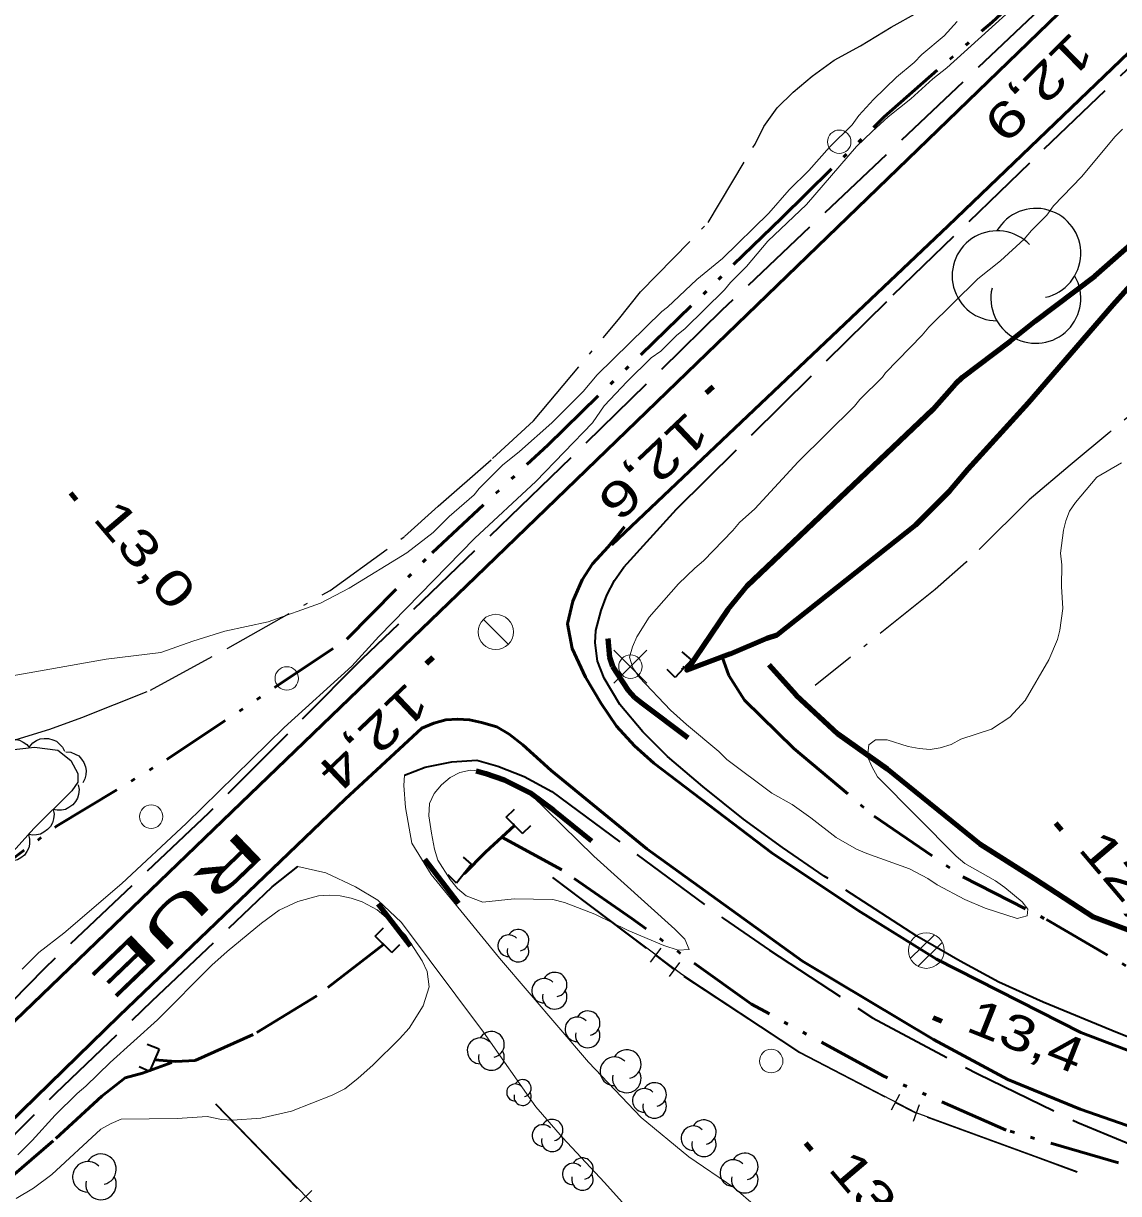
# Model space of a CAD drawing. Extents: x 386081 to 389416, y 5130568 to 5134082.
# Drawn here: x 387416.1 to 387509.4, y 5132312.1 to 5132411.8 of the extents above; entities that cross this region are included whole.
import ezdxf

# ---------------------------------------------------------------- set-up
doc = ezdxf.new("R2010")
doc.units = 0
doc.header["$LTSCALE"] = 1.2
for name, pattern in [('DASH_DOUBLE_DOT', [9.2, 5, -1.2, 0.3, -1.2, 0.3, -1.2]), ('DOT_DASHED', [7.7, 5, -1.2, 0.3, -1.2]), ('LONG_DASHED', [7.5, 6, -1.5])]:
    doc.linetypes.add(name, pattern=pattern)
for name, color, linetype, lineweight in [('19', 7, 'Continuous', 13), ('2', 7, 'Continuous', 13), ('21', 7, 'LONG_DASHED', 35), ('26', 7, 'Continuous', 35), ('3', 7, 'Continuous', 140), ('36', 7, 'Continuous', 13), ('37', 7, 'Continuous', 13), ('4', 7, 'DASH_DOUBLE_DOT', 53), ('41', 7, 'DOT_DASHED', 25), ('44', 7, 'Continuous', 25)]:
    doc.layers.add(name, color=color, linetype=linetype, lineweight=lineweight)

msp = doc.modelspace()

# ---------------------------------------------------------------- linework, layer by layer
at = {"layer": '19'}
for points in [[(387448.55, 5132347.71), (387448.47, 5132346.83), (387448.62, 5132344.96), (387449.15, 5132341.92), (387450.8, 5132339.25), (387456.63, 5132332.12), (387464.21, 5132323.26), (387468.71, 5132318.55), (387472.78, 5132315.2), (387476.6, 5132312.59), (387478.45, 5132310.98), (387479.31, 5132309.62), (387481.28, 5132307.64), (387479.28, 5132305.91)], [(387439.44, 5132339.94), (387441.82, 5132339.41), (387444.36, 5132338.21), (387446.27, 5132337.08), (387448.27, 5132335.17), (387455.26, 5132325.83), (387459.72, 5132319.46), (387462, 5132316.84), (387465.57, 5132313), (387472.95, 5132304.83)]]:
    msp.add_lwpolyline(points, dxfattribs=at)
at = {"layer": '2'}
for points in [[(387503.93, 5132416.33), (387494.75, 5132408.01), (387493.56, 5132407.08), (387491.68, 5132405.36), (387489.75, 5132403.82), (387488.38, 5132402.59), (387487.06, 5132401.29), (387482.81, 5132396.36), (387479.5, 5132393.22), (387477.68, 5132391.06), (387476.31, 5132389.71), (387475.81, 5132389.09), (387472.43, 5132385.76), (387471.75, 5132385.21), (387470.37, 5132383.85), (387469.56, 5132383.3), (387467.5, 5132381.27), (387465.55, 5132379.2), (387464.55, 5132377.74), (387459.73, 5132372.76), (387454.54, 5132367.91), (387446.36, 5132359.53), (387444.06, 5132357.01), (387438.27, 5132351.78), (387429.94, 5132343.61), (387424.44, 5132338.49), (387419.51, 5132334.26), (387417.38, 5132332.61), (387415.95, 5132331.2)], [(387491.96, 5132408.45), (387492.64, 5132409.13), (387494.52, 5132410.73), (387495.64, 5132411.96)], [(387412.52, 5132355.74), (387423.12, 5132357.62), (387427.78, 5132358.17), (387430.51, 5132359.14), (387433.24, 5132360), (387436.91, 5132360.79), (387441.38, 5132362.38), (387443.81, 5132363.67), (387448.73, 5132366.68), (387450.97, 5132368.41), (387452.35, 5132369.76), (387454.47, 5132371.61), (387454.91, 5132372.16), (387456.9, 5132374.13), (387458.34, 5132375.3), (387461.08, 5132377.76), (387463.77, 5132380.41), (387464.96, 5132381.83), (387470.46, 5132387.25), (387470.96, 5132387.62), (387473.45, 5132389.96), (387475.64, 5132391.75), (387479.58, 5132395.63), (387481.33, 5132397.6), (387483.01, 5132399.26), (387484.77, 5132401.24), (387486.7, 5132403.15), (387487.27, 5132403.95), (387488.52, 5132405.3), (387490.46, 5132407.22), (387491.96, 5132408.45)], [(387509.73, 5132402.78), (387509.11, 5132402.16), (387506.22, 5132398.71), (387503.85, 5132396.24), (387503.28, 5132395.44), (387501.97, 5132394.14), (387501.34, 5132393.4), (387499.34, 5132391.56), (387497.41, 5132390.02), (387493.22, 5132385.89), (387492.66, 5132385.21), (387489.53, 5132382.01), (387489.28, 5132381.64), (387487.34, 5132379.73), (387486.9, 5132379.17), (387482.09, 5132374.43), (387478.4, 5132370.42), (387477.09, 5132369.25), (387476.53, 5132368.57), (387474.03, 5132365.99), (387473.28, 5132365.37), (387471.9, 5132364.02), (387469.4, 5132361.18), (387468.33, 5132359.52), (387467.96, 5132358.66), (387467.7, 5132357.79), (387468.01, 5132356.86), (387468.56, 5132356.06), (387471.21, 5132353.27), (387472.56, 5132352.03), (387475.34, 5132349.74), (387476.01, 5132349.05), (387479.84, 5132346.2), (387481.57, 5132345.21), (387483.17, 5132344.09), (387485.33, 5132342.41), (387487.06, 5132341.42), (387487.93, 5132341.04), (387491.58, 5132339.74), (387493.13, 5132338.93), (387493.93, 5132338.37), (387496.28, 5132337.12), (387498.01, 5132336.38), (387500.74, 5132335.5), (387501.61, 5132335.75), (387501.67, 5132336.3), (387501.18, 5132336.92), (387499.7, 5132338.16), (387498.9, 5132338.72), (387496.3, 5132340.21), (387495.56, 5132340.83), (387488.85, 5132347.59), (387488.36, 5132348.46), (387487.99, 5132349.32), (387488.12, 5132350.31), (387488.68, 5132350.74), (387489.68, 5132350.74), (387491.47, 5132350.18), (387492.4, 5132349.99), (387493.33, 5132349.92), (387494.2, 5132350.04), (387495.13, 5132350.35), (387495.94, 5132350.78), (387498.56, 5132351.64), (387500.12, 5132352.68), (387501.43, 5132354.1), (387503.44, 5132357.55), (387504.2, 5132359.28), (387504.39, 5132360.08), (387504.65, 5132361.94)], [(387504.65, 5132361.94), (387504.54, 5132363.79), (387504.56, 5132365.65), (387504.44, 5132366.63), (387504.7, 5132368.61), (387504.89, 5132369.41), (387505.21, 5132370.22), (387505.71, 5132370.96), (387507.53, 5132373.11), (387509.65, 5132374.34)], [(387415.43, 5132311.66), (387416.92, 5132312.52), (387418.48, 5132313.68), (387422.65, 5132317.56), (387423.53, 5132318.05), (387424.4, 5132318.42), (387429.17, 5132318.46), (387431.71, 5132318.64), (387432.95, 5132318.39), (387433.88, 5132318.32), (387436.29, 5132318.5), (387438.9, 5132319.1), (387442.38, 5132320.45), (387443.44, 5132321), (387444.56, 5132321.86), (387445.87, 5132323.03), (387448.12, 5132325.25), (387448.93, 5132326.17), (387450.13, 5132328.08), (387450.63, 5132329.68), (387450.46, 5132330.98), (387450.03, 5132331.91), (387448.62, 5132334.08), (387447.94, 5132334.76), (387446.22, 5132336.25), (387444.92, 5132336.93), (387443.99, 5132337.24), (387443.06, 5132337.43), (387442.13, 5132337.49), (387441.2, 5132337.44), (387439.46, 5132336.95), (387437.85, 5132336.21), (387436.35, 5132335.11), (387433.42, 5132332.71), (387432.11, 5132331.54), (387427.49, 5132326.86), (387423.44, 5132323.24), (387421.38, 5132321.21), (387420.63, 5132320.59), (387418.76, 5132318.75), (387416.82, 5132316.59), (387415.58, 5132315.36)]]:
    msp.add_lwpolyline(points, dxfattribs=at)
msp.add_lwpolyline([(387450.85, 5132342.78), (387451.09, 5132341.42), (387451.39, 5132340.49), (387452.43, 5132338.82), (387453.05, 5132338.07), (387453.79, 5132337.45), (387455.21, 5132336.89), (387457.88, 5132337.19), (387461.17, 5132337.12), (387462.16, 5132336.87), (387464.75, 5132335.87), (387467.6, 5132334.5), (387470.63, 5132333.2), (387471.86, 5132332.82), (387472.8, 5132332.88), (387472.43, 5132333.75), (387471.57, 5132334.61), (387464.66, 5132340.81), (387459.31, 5132346.08), (387457.64, 5132347.14), (387456.9, 5132347.51), (387455.1, 5132348.07), (387454.17, 5132348.14), (387453.24, 5132347.96), (387452.43, 5132347.53), (387451.69, 5132346.91), (387451.06, 5132346.17), (387450.68, 5132345.31), (387450.61, 5132344.26)], close=True, dxfattribs=at)
at = {"layer": '21', "lineweight": 140}
for p, q in [((387453.14, 5132336.8), (387450.28, 5132340.55)), ((387446.29, 5132336.75), (387449.04, 5132333.19))]:
    msp.add_line(p, q, dxfattribs=at)
at = {"layer": '21', "linetype": 'Continuous', "lineweight": 53}
for points in [[(387398.36, 5132310.48), (387454.62, 5132364.63), (387511.11, 5132419.28), (387537.66, 5132444.62), (387591.82, 5132496.78), (387617.79, 5132521.26), (387702.27, 5132602.13), (387719.9, 5132618.73), (387757.05, 5132654.07), (387762.87, 5132659.36), (387786.35, 5132682.67), (387801.42, 5132696.88), (387804.96, 5132701.08), (387818.71, 5132714.51)], [(387593.62, 5132488.93), (387558.97, 5132455.65), (387527.78, 5132426.12), (387494.88, 5132394.53), (387466.22, 5132367.34)], [(387467.29, 5132368.9), (387465.9, 5132367.18), (387464.55, 5132365.73), (387463.68, 5132364.37), (387462.88, 5132362.55), (387462.43, 5132360.61), (387462.82, 5132358.51), (387463.97, 5132356.08), (387465.29, 5132353.82), (387466.6, 5132351.9), (387468.13, 5132350.22), (387469.78, 5132348.76), (387479.88, 5132341.07), (387487.19, 5132336.19), (387493.87, 5132332.05), (387506.17, 5132325.79), (387515.39, 5132322.3)], [(387385.04, 5132289.01), (387424.23, 5132327.22), (387443.48, 5132345.68), (387450.01, 5132351.73), (387451.04, 5132352.15), (387452.07, 5132352.43), (387453.06, 5132352.51), (387454.08, 5132352.43), (387455.11, 5132352.22), (387456.42, 5132351.83), (387457.47, 5132351.23), (387458.63, 5132350.32), (387461.04, 5132348.11), (387469.2, 5132341.46), (387482.47, 5132331.88), (387493.63, 5132325.21), (387499.96, 5132321.78), (387506.13, 5132319.25), (387510.78, 5132317.63), (387521.78, 5132314.19), (387527.13, 5132312.98), (387531.27, 5132311.74)]]:
    msp.add_lwpolyline(points, dxfattribs=at)
at = {"layer": '21'}
for points in [[(387559.78, 5132467.9), (387547.05, 5132455.63), (387529.68, 5132439.13), (387509.18, 5132419.17), (387475.58, 5132387.34), (387460.99, 5132373.08), (387444.91, 5132357.61), (387431.84, 5132344.48), (387417.82, 5132331.23), (387408.06, 5132321.28), (387397.84, 5132311.09), (387382.67, 5132296.51), (387366.78, 5132281.59), (387351.61, 5132266.75), (387342.14, 5132257.75), (387333.42, 5132249.15), (387330.68, 5132246.34), (387329.25, 5132245.05), (387325.03, 5132240.88), (387315.96, 5132231.51), (387312.59, 5132228.76), (387303.02, 5132219.72), (387274.55, 5132192.18)], [(387513.53, 5132324.11), (387509.3, 5132325.76), (387502.98, 5132328.38), (387499.2, 5132330.09), (387495.9, 5132331.87), (387492.2, 5132334.01), (387484.31, 5132339.13), (387480.76, 5132341.55), (387477.43, 5132343.98), (387473.97, 5132346.76), (387470.96, 5132349.32), (387468.86, 5132351.42), (387466.9, 5132353.76), (387465.54, 5132356), (387464.99, 5132357.44), (387464.78, 5132359.01), (387464.85, 5132360.05), (387465.3, 5132361.75), (387465.78, 5132363.07), (387466.44, 5132364.32), (387467.23, 5132365.45), (387471.71, 5132370.38), (387490.19, 5132388.65), (387503.05, 5132401.09), (387524.38, 5132421.5)], [(387448.55, 5132347.71), (387450.3, 5132348.4), (387452.56, 5132348.87), (387454.71, 5132349.01), (387456.48, 5132348.48), (387458.74, 5132347.62), (387461.09, 5132346.33), (387475.71, 5132335.51), (387479.64, 5132332.82), (387488.41, 5132327.05), (387497.41, 5132322.26), (387505.92, 5132318.13), (387510.87, 5132316.08), (387516.12, 5132314.38), (387522.29, 5132312.55), (387525.46, 5132311.34)], [(387411.92, 5132313.71), (387418.82, 5132320.63), (387427.04, 5132328.48), (387437.25, 5132338.2), (387439.44, 5132339.94)]]:
    msp.add_lwpolyline(points, dxfattribs=at)
at = {"layer": '21', "lineweight": 140}
for points in [[(387472.72, 5132350.91), (387468.81, 5132353.82), (387468.18, 5132354.34), (387467.63, 5132354.93), (387466.28, 5132356.98), (387466.05, 5132357.76), (387465.9, 5132359.38)], [(387454.65, 5132348.08), (387455.46, 5132347.88), (387457.02, 5132347.34), (387459.26, 5132346.23), (387461.25, 5132344.74), (387464.47, 5132342.13)]]:
    msp.add_lwpolyline(points, dxfattribs=at)
at = {"layer": '26'}
for p, q in [((387473.01, 5132357.54), (387472.21, 5132358.24)), ((387471.61, 5132356.04), (387470.91, 5132356.74)), ((387473.01, 5132357.54), (387471.61, 5132356.04)), ((387472.24, 5132356.76), (387472.17, 5132356.83)), ((387472.38, 5132356.91), (387472.24, 5132356.76)), ((387472.38, 5132356.91), (387472.3, 5132356.98)), ((387457.2, 5132344.14), (387457.9, 5132344.84)), ((387458.6, 5132342.74), (387457.2, 5132344.14)), ((387457.83, 5132343.51), (387457.9, 5132343.58)), ((387457.97, 5132343.37), (387457.83, 5132343.51)), ((387457.97, 5132343.37), (387458.04, 5132343.44)), ((387458.6, 5132342.74), (387459.3, 5132343.44)), ((387454.26, 5132340.13), (387453.56, 5132340.73)), ((387454.26, 5132340.13), (387452.96, 5132338.53)), ((387452.96, 5132338.53), (387452.26, 5132339.23)), ((387453.59, 5132339.25), (387453.52, 5132339.32)), ((387453.72, 5132339.41), (387453.59, 5132339.25)), ((387453.72, 5132339.41), (387453.65, 5132339.47)), ((387446.05, 5132334), (387446.75, 5132334.7)), ((387447.45, 5132332.6), (387446.05, 5132334)), ((387446.68, 5132333.37), (387446.75, 5132333.44)), ((387446.82, 5132333.23), (387446.68, 5132333.37)), ((387446.82, 5132333.23), (387446.89, 5132333.3)), ((387447.45, 5132332.6), (387448.15, 5132333.3)), ((387427.62, 5132324.37), (387426.62, 5132324.77)), ((387427.62, 5132324.37), (387426.62, 5132324.77)), ((387427.62, 5132324.37), (387426.82, 5132322.47)), ((387427.62, 5132324.37), (387426.82, 5132322.47)), ((387426.82, 5132322.47), (387425.92, 5132322.87)), ((387426.82, 5132322.47), (387425.92, 5132322.87))]:
    msp.add_line(p, q, dxfattribs=at)
at = {"layer": '3'}
for p, q in [((387474.83, 5132380.82), (387474.25, 5132380.28)), ((387420.06, 5132371.79), (387420.57, 5132371.18)), ((387450.96, 5132357.75), (387450.38, 5132357.2)), ((387504.02, 5132343.64), (387504.53, 5132343.03)), ((387493.6, 5132327.07), (387494.34, 5132326.77)), ((387482.72, 5132316.37), (387483.23, 5132315.76))]:
    msp.add_line(p, q, dxfattribs=at)
at = {"layer": '36'}
for p, q in [((387457.39, 5132358.86), (387455.27, 5132361)), ((387469.2, 5132355.56), (387466.38, 5132358.38)), ((387466.38, 5132355.56), (387469.2, 5132358.38)), ((387493.71, 5132334.13), (387491.64, 5132332.09)), ((387492.29, 5132331.43), (387494.35, 5132333.47))]:
    msp.add_line(p, q, dxfattribs=at)
for centre, radius in [((387485.588, 5132401.7), 1), ((387456.32, 5132359.931), 1.5), ((387467.794, 5132356.975), 1), ((387438.508, 5132355.97), 1), ((387426.948, 5132344.19), 1), ((387493.004, 5132332.778), 1.518), ((387479.788, 5132323.36), 1)]:
    msp.add_circle(centre, radius, dxfattribs=at)
at = {"layer": '37', "lineweight": 25}
for p, q in [((387461.15, 5132339), (387469.13, 5132332.98)), ((387470.39, 5132332.98), (387469.48, 5132331.78)), ((387469.93, 5132332.38), (387471.53, 5132331.17)), ((387471.98, 5132331.77), (387471.08, 5132330.58)), ((387472.34, 5132330.58), (387480.69, 5132325.08)), ((387490.71, 5132320.51), (387490.01, 5132319.18)), ((387490.36, 5132319.84), (387492.1, 5132318.94)), ((387432.42, 5132319.68), (387439.39, 5132312.51)), ((387492.4, 5132319.63), (387491.88, 5132318.22)), ((387493.08, 5132318.58), (387502.47, 5132315.14)), ((387502.47, 5132315.14), (387505.85, 5132313.9)), ((387440.63, 5132312.32), (387439.55, 5132311.27))]:
    msp.add_line(p, q, dxfattribs=at)
at = {"layer": '37', "lineweight": 90}
msp.add_lwpolyline([(387479.59, 5132357.12), (387481.92, 5132354.55), (387485.48, 5132351.25), (387489.68, 5132348.27), (387497.56, 5132341.86), (387502.23, 5132338.93), (387507.28, 5132335.62), (387510.47, 5132334.42), (387516.03, 5132331.81), (387519, 5132330.32), (387531.84, 5132326.37), (387533.46, 5132327.23)], dxfattribs=at)
at = {"layer": '37', "lineweight": 25}
for points in [[(387461.18, 5132339.04), (387472.16, 5132330.76), (387482.22, 5132324.13), (387492.12, 5132318.98), (387505.87, 5132313.94)], [(387480.69, 5132325.08), (387482.2, 5132324.09), (387489.47, 5132320.31)], [(387432.45, 5132319.71), (387460.14, 5132291.26), (387467.78, 5132283.26)]]:
    msp.add_lwpolyline(points, dxfattribs=at)
at = {"layer": '4'}
for points in [[(387404.72, 5132328.4), (387405.92, 5132333.51), (387411.33, 5132337.74), (387418.88, 5132343.38), (387428.28, 5132349.05), (387443.62, 5132359.3), (387450.89, 5132366.67), (387460.74, 5132375.86), (387480.66, 5132395.18), (387489.43, 5132403.83), (387498.61, 5132411.9), (387513.56, 5132425.63), (387548.57, 5132459.68), (387557.58, 5132468.16)], [(387475.62, 5132357.82), (387476.18, 5132356.23), (387477.5, 5132354.11), (387481.73, 5132350), (387488.56, 5132344.22), (387496.11, 5132339.07), (387503.26, 5132335.41), (387511.68, 5132330.5), (387513.86, 5132328.99), (387515.7, 5132328.18), (387517.86, 5132327.61), (387519.34, 5132326.84), (387522.51, 5132325.86), (387523.41, 5132325.65)], [(387457.9, 5132343.44), (387455.44, 5132341.15), (387453.66, 5132339.33)], [(387509.38, 5132314.68), (387499.82, 5132317.48), (387489.33, 5132322.09), (387478.11, 5132328.21), (387467.92, 5132335.5), (387461.94, 5132339.66), (387456.82, 5132342.43)], [(387446.75, 5132333.3), (387441.07, 5132328.92), (387435.65, 5132325.63), (387430.71, 5132323.41), (387429.05, 5132323.32), (387427.22, 5132323.47)], [(387414.04, 5132312.66), (387418.81, 5132316.76), (387422.73, 5132320.38), (387424.72, 5132321.93), (387426.2, 5132322.34), (387428.7, 5132323.24)]]:
    msp.add_lwpolyline(points, dxfattribs=at)
at = {"layer": '4', "linetype": 'Continuous', "lineweight": 90}
msp.add_lwpolyline([(387511.37, 5132393.78), (387507.37, 5132390.26), (387502.28, 5132386.4), (387500.14, 5132384.67), (387496.06, 5132381.62), (387495.49, 5132381.07), (387493.56, 5132378.88), (387477.72, 5132363.83), (387476.09, 5132361.83), (387472.59, 5132356.67), (387476.29, 5132358.07), (387479.43, 5132359.4), (387480.3, 5132359.68), (387492.11, 5132369.05), (387495, 5132371.96), (387496.58, 5132373.8), (387501.72, 5132379.45), (387508.93, 5132387.8), (387514.32, 5132393.84)], dxfattribs=at)
at = {"layer": '41'}
for points in [[(387414.7, 5132350.55), (387418.3, 5132351.65), (387421.03, 5132352.63), (387426.88, 5132354.96), (387433.48, 5132358.56), (387442.2, 5132363.47), (387448.55, 5132368.06), (387451.42, 5132370.65), (387456.04, 5132374.71), (387459.53, 5132377.91), (387466.78, 5132386.57), (387468.66, 5132388.91), (387474.41, 5132394.82), (387478.42, 5132401.51), (387479.17, 5132402.99), (387480.3, 5132404.59), (387481.67, 5132405.94), (387483.29, 5132407.3), (387485.16, 5132408.65), (387487.41, 5132409.88), (387490.02, 5132411.48), (387492.26, 5132412.71)], [(387565.13, 5132362.52), (387556.1, 5132372.1), (387545.12, 5132383.13), (387539.82, 5132388.46), (387530.01, 5132397.58), (387527.76, 5132395.11), (387514.52, 5132381.77), (387508.65, 5132376.96), (387505.27, 5132374.13), (387501.77, 5132371.18), (387496.4, 5132365.88), (387493.77, 5132363.54), (387483.55, 5132355.37)]]:
    msp.add_lwpolyline(points, dxfattribs=at)
at = {"layer": '44'}
for points in [[(387413.59, 5132349.73), (387413.78, 5132350.1), (387414.07, 5132350.39), (387414.33, 5132350.59), (387414.66, 5132350.72), (387415.02, 5132350.79), (387415.41, 5132350.77), (387415.73, 5132350.71), (387416.04, 5132350.55), (387416.34, 5132350.33), (387416.57, 5132350.05)], [(387416.57, 5132350.15), (387416.85, 5132350.47), (387417.19, 5132350.68), (387417.5, 5132350.82), (387417.84, 5132350.86), (387418.21, 5132350.85), (387418.58, 5132350.74), (387418.88, 5132350.61), (387419.15, 5132350.38), (387419.39, 5132350.1), (387419.55, 5132349.78)], [(387419.69, 5132349.71), (387420.1, 5132349.67), (387420.48, 5132349.52), (387420.77, 5132349.36), (387421.01, 5132349.1), (387421.21, 5132348.79), (387421.34, 5132348.43), (387421.41, 5132348.12), (387421.39, 5132347.76), (387421.3, 5132347.4), (387421.13, 5132347.08)], [(387420.72, 5132346.91), (387420.8, 5132346.5), (387420.76, 5132346.09), (387420.68, 5132345.77), (387420.5, 5132345.47), (387420.26, 5132345.19), (387419.94, 5132344.97), (387419.66, 5132344.81), (387419.31, 5132344.74), (387418.94, 5132344.73), (387418.59, 5132344.8)], [(387418.59, 5132344.8), (387418.67, 5132344.39), (387418.62, 5132343.99), (387418.54, 5132343.66), (387418.36, 5132343.36), (387418.12, 5132343.08), (387417.81, 5132342.86), (387417.53, 5132342.7), (387417.18, 5132342.63), (387416.81, 5132342.62), (387416.46, 5132342.69)], [(387416.49, 5132342.66), (387416.59, 5132342.26), (387416.57, 5132341.85), (387416.51, 5132341.52), (387416.36, 5132341.21), (387416.14, 5132340.91), (387415.84, 5132340.67), (387415.56, 5132340.5), (387415.22, 5132340.41), (387414.85, 5132340.37), (387414.5, 5132340.42)]]:
    msp.add_lwpolyline(points, dxfattribs=at)
at = {"layer": '44', "linetype": 'DOT_DASHED'}
msp.add_lwpolyline([(387414.76, 5132349.86), (387417, 5132350.1), (387418.98, 5132349.85), (387420.09, 5132348.98), (387420.7, 5132347.87), (387420.7, 5132347.12), (387420.19, 5132346.38), (387416.95, 5132343.18), (387415.2, 5132341.21)], dxfattribs=at)
at = {"layer": '44'}
for centre, radius, start, end in [((387502.341, 5132392.194), 3.834, 282.26917, 149.72626), ((387499.044, 5132390.277), 3.834, 44.11537, 269.80396), ((387502.341, 5132388.36), 3.834, 166.93686, 29.62122), ((387457.423, 5132333.191), 0.921, 44.11537, 269.80396), ((387458.215, 5132333.651), 0.921, 282.26917, 149.72626), ((387458.215, 5132332.731), 0.921, 166.93686, 29.62122), ((387461.336, 5132329.876), 1.044, 282.26917, 149.72626), ((387460.438, 5132329.354), 1.044, 44.11537, 269.80396), ((387461.336, 5132328.832), 1.044, 166.93686, 29.62122), ((387463.258, 5132326.064), 1.043, 44.11537, 269.80396), ((387464.156, 5132326.585), 1.043, 282.26917, 149.72626), ((387455.941, 5132324.777), 1.103, 282.26917, 149.72626), ((387464.156, 5132325.542), 1.043, 166.93686, 29.62122), ((387454.992, 5132324.225), 1.103, 44.11537, 269.80396), ((387455.941, 5132323.673), 1.103, 166.93686, 29.62122), ((387466.43, 5132322.488), 1.221, 44.11537, 269.80396), ((387467.48, 5132323.098), 1.221, 282.26917, 149.72626), ((387458.606, 5132321.043), 0.733, 282.26917, 149.72626), ((387467.48, 5132321.877), 1.221, 166.93686, 29.62122), ((387457.976, 5132320.677), 0.733, 44.11537, 269.80396), ((387468.984, 5132320.003), 1.008, 44.11537, 269.80396), ((387469.851, 5132320.507), 1.008, 282.26917, 149.72626), ((387458.606, 5132320.31), 0.733, 166.93686, 29.62122), ((387469.851, 5132319.499), 1.008, 166.93686, 29.62122), ((387460.335, 5132317.021), 0.916, 44.11537, 269.80396), ((387461.123, 5132317.479), 0.916, 282.26917, 149.72626), ((387473.159, 5132316.784), 1.043, 44.11537, 269.80396), ((387474.056, 5132317.305), 1.043, 282.26917, 149.72626), ((387461.123, 5132316.563), 0.916, 166.93686, 29.62122), ((387474.056, 5132316.262), 1.043, 166.93686, 29.62122), ((387421.554, 5132313.49), 1.303, 44.11537, 269.80396), ((387422.674, 5132314.141), 1.303, 282.26917, 149.72626), ((387463.702, 5132314.189), 0.916, 282.26917, 149.72626), ((387476.559, 5132313.816), 1.132, 44.11537, 269.80396), ((387477.533, 5132314.382), 1.132, 282.26917, 149.72626), ((387462.915, 5132313.731), 0.916, 44.11537, 269.80396), ((387463.702, 5132313.273), 0.916, 166.93686, 29.62122), ((387477.533, 5132313.25), 1.132, 166.93686, 29.62122), ((387422.674, 5132312.838), 1.303, 166.93686, 29.62122)]:
    msp.add_arc(centre, radius, start, end, dxfattribs=at)

# ---------------------------------------------------------------- texts
at = {"layer": '21', "width": 2.15}
msp.add_text('RUE', height=3, rotation=223.84, dxfattribs=at).set_placement((387434.74, 5132343.2))
at = {"layer": '3'}
for s, rotation, width, p in [('12,9   ', 224.618, 1.4, (387505.45, 5132411.22)), ('12,6   ', 223.375, 1.4, (387472.72, 5132378.87)), ('13,0   ', 310.294, 1.35, (387421.89, 5132369.57)), ('12,4   ', 223.521, 1.4, (387448.84, 5132355.79)), ('12,4   ', 310.294, 1.4, (387505.85, 5132341.42)), ('13,4   ', 338.325, 1.3, (387496.26, 5132325.97)), ('13,6   ', 310.294, 1.35, (387484.55, 5132314.15))]:
    msp.add_text(s, height=3, rotation=rotation, dxfattribs=dict(at, width=width)).set_placement(p)

doc.saveas('drawing.dxf')
